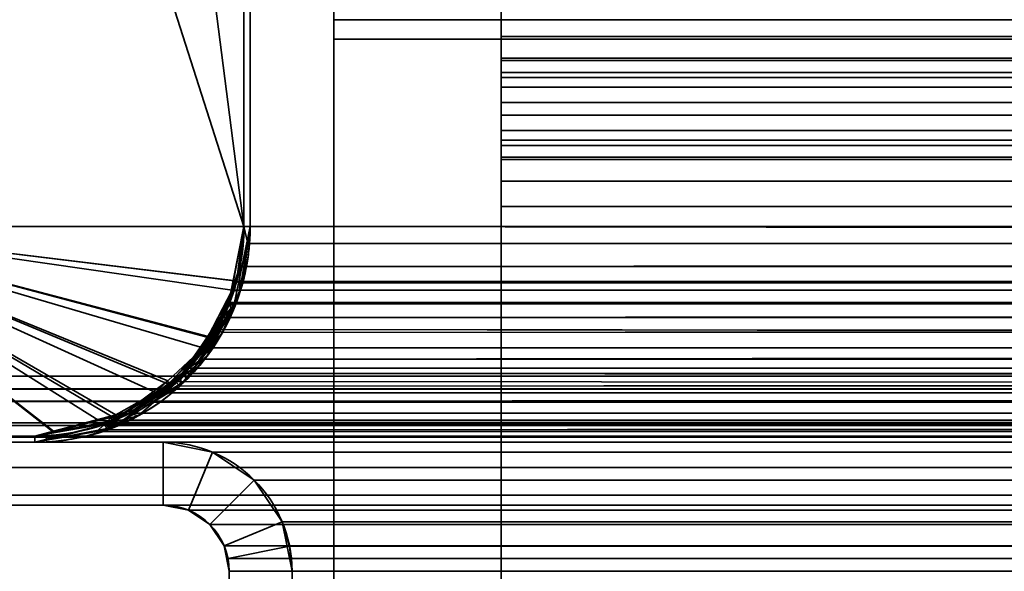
# Model space of a CAD drawing. Header units: millimetres. Extents: x -603 to 3703, y -121 to 193.
# Tile 383 of 656: x 1033 to 1057, y 47 to 60. Entities that reach past the tile are written whole.
import ezdxf

# ---------------------------------------------------------------- set-up
doc = ezdxf.new("R2010")
doc.units = ezdxf.units.MM
doc.layers.add('152', color=7, linetype='Continuous', true_color=0xffffff)

# ---------------------------------------------------------------- blocks, each defined once
blk = doc.blocks.new('UG_SURFACE_066')
at = {"layer": '152', "color": 252, "linetype": 'Continuous', "lineweight": 35}
for points in [[(1041, 59.629, 6.25), (1959, 59.629, 6.25), (1959, 60.383, 6.137), (1041, 60.383, 6.137)], [(1041, 60.091, 5.181), (1041, 59.629, 5.25), (1041, 59.629, 6.25), (1041, 60.383, 6.137)], [(1041, 60.091, 5.181), (1959, 60.091, 5.181), (1959, 59.629, 5.25), (1041, 59.629, 5.25)], [(1959, 59.629, 6.25), (1041, 59.629, 6.25), (1041, 7.5, 6.25), (1959, 7.5, 6.25)], [(1959, 59.629, 5.25), (1959, 7.5, 5.25), (1041, 7.5, 5.25), (1041, 59.629, 5.25)], [(1041, 59.629, 5.25), (1041, 7.5, 5.25), (1041, 7.5, 6.25), (1041, 59.629, 6.25)]]:
    blk.add_3dface(points, dxfattribs=at)
blk = doc.blocks.new('UG_SURFACE_067')
at = {"layer": '152', "color": 252, "linetype": 'Continuous', "lineweight": 35}
for points in [[(1045, 59.687, -8.13), (1955, 59.687, -8.13), (1955, 60.292, -8.25), (1045, 60.292, -8.25)], [(1045, 60.292, -9.75), (1955, 60.292, -9.75), (1955, 59.113, -9.516), (1045, 59.113, -9.516)], [(1045, 60.292, -9.75), (1045, 59.113, -9.516), (1045, 59.687, -8.13), (1045, 60.292, -8.25)], [(1045, 59.174, -7.787), (1955, 59.174, -7.787), (1955, 59.687, -8.13), (1045, 59.687, -8.13)], [(1045, 59.174, -7.787), (1045, 59.687, -8.13), (1045, 59.113, -9.516), (1045, 58.114, -8.848)], [(1045, 58.832, -7.275), (1955, 58.832, -7.275), (1955, 59.174, -7.787), (1045, 59.174, -7.787)], [(1045, 58.114, -8.848), (1045, 57.446, -7.849), (1045, 58.832, -7.275), (1045, 59.174, -7.787)], [(1045, 59.113, -9.516), (1955, 59.113, -9.516), (1955, 58.114, -8.848), (1045, 58.114, -8.848)], [(1045, 58.712, -6.67), (1955, 58.712, -6.67), (1955, 58.832, -7.275), (1045, 58.832, -7.275)], [(1045, 58.712, -6.67), (1045, 58.832, -7.275), (1045, 57.446, -7.849), (1045, 57.212, -6.67)], [(1045, 58.477, 3.349), (1955, 58.477, 3.349), (1955, 58.712, 2.17), (1045, 58.712, 2.17)], [(1045, 58.712, 2.17), (1955, 58.712, 2.17), (1955, 58.712, -6.67), (1045, 58.712, -6.67)], [(1045, 57.212, -6.67), (1045, 57.212, 2.17), (1045, 58.712, 2.17), (1045, 58.712, -6.67)], [(1045, 57.212, 2.17), (1045, 57.091, 2.775), (1045, 58.477, 3.349), (1045, 58.712, 2.17)], [(1045, 57.81, 4.348), (1955, 57.81, 4.348), (1955, 58.477, 3.349), (1045, 58.477, 3.349)], [(1045, 57.81, 4.348), (1045, 58.477, 3.349), (1045, 57.091, 2.775), (1045, 56.749, 3.287)], [(1045, 58.114, -8.848), (1955, 58.114, -8.848), (1955, 57.446, -7.849), (1045, 57.446, -7.849)], [(1045, 56.81, 5.016), (1955, 56.81, 5.016), (1955, 57.81, 4.348), (1045, 57.81, 4.348)], [(1045, 56.81, 5.016), (1045, 57.81, 4.348), (1045, 56.749, 3.287), (1045, 56.236, 3.63)], [(1045, 57.446, -7.849), (1955, 57.446, -7.849), (1955, 57.212, -6.67), (1045, 57.212, -6.67)], [(1045, 57.212, 2.17), (1955, 57.212, 2.17), (1955, 57.091, 2.775), (1045, 57.091, 2.775)], [(1045, 57.212, -6.67), (1955, 57.212, -6.67), (1955, 57.212, 2.17), (1045, 57.212, 2.17)], [(1045, 57.091, 2.775), (1955, 57.091, 2.775), (1955, 56.749, 3.287), (1045, 56.749, 3.287)], [(1045, 55.632, 5.25), (1955, 55.632, 5.25), (1955, 56.81, 5.016), (1045, 56.81, 5.016)], [(1045, 55.632, 5.25), (1045, 56.81, 5.016), (1045, 56.236, 3.63), (1045, 55.632, 3.75)], [(1045, 56.749, 3.287), (1955, 56.749, 3.287), (1955, 56.236, 3.63), (1045, 56.236, 3.63)], [(1045, 56.236, 3.63), (1955, 56.236, 3.63), (1955, 55.632, 3.75), (1045, 55.632, 3.75)], [(1045, 45.454, 5.25), (1955, 45.454, 5.25), (1955, 55.632, 5.25), (1045, 55.632, 5.25)], [(1045, 55.632, 3.75), (1955, 55.632, 3.75), (1955, 45.454, 3.75), (1045, 45.454, 3.75)], [(1045, 45.454, 5.25), (1045, 55.632, 5.25), (1045, 55.632, 3.75), (1045, 45.454, 3.75)]]:
    blk.add_3dface(points, dxfattribs=at)
blk = doc.blocks.new('UG_SURFACE_073')
at = {"layer": '152', "color": 41, "linetype": 'Continuous', "lineweight": 35}
for points in [[(1027, 147.3, -5.75), (1027, 173.15, -5.75), (1038.85, 173.15, -5.75), (1038.85, 55.15, -5.75)], [(1028, 89, 2019.25), (1028, 55.15, 2019.25), (1038.85, 55.15, 2008.4), (1038.85, 173.15, 2008.4)], [(1038.85, 173.15, 2008.4), (1038.85, 55.15, 2008.4), (1038.85, 55.15, -5.75), (1038.85, 173.15, -5.75)], [(1028, 89, -5.75), (1027, 147.3, -5.75), (1038.85, 55.15, -5.75)], [(1038.85, 55.15, -5.75), (1028, 55.15, -5.75), (1028, 89, -5.75)], [(1028, 55.15, 2019.25), (1028, 55.15, -5.75), (1038.85, 55.15, -5.75), (1038.85, 55.15, 2008.4)]]:
    blk.add_3dface(points, dxfattribs=at)
blk = doc.blocks.new('UG_SURFACE_076')
at = {"layer": '152', "color": 7, "linetype": 'Continuous', "lineweight": 35}
for points in [[(1039, 173.15, -5.75), (1039, 55.15, -5.75), (1038.85, 55.15, -5.75), (1038.85, 173.15, -5.75)], [(1038.85, 55.15, 2008.4), (1038.85, 173.15, 2008.4), (1038.85, 173.15, -5.75), (1038.85, 55.15, -5.75)], [(1039, 55.15, 2008.25), (1039, 173.15, 2008.25), (1038.85, 173.15, 2008.4), (1038.85, 55.15, 2008.4)], [(1039, 55.15, -5.75), (1039, 173.15, -5.75), (1039, 173.15, 2008.25), (1039, 55.15, 2008.25)], [(1039, 55.15, -5.75), (1038.68, 53.607, -5.75), (1038.563, 53.646, -5.75), (1038.85, 55.15, -5.75)], [(1038.759, 54.198, 2008.492), (1038.85, 55.15, -5.75), (1038.563, 53.646, -5.75)], [(1038.608, 53.261, -5.75), (1038.68, 53.607, -5.75), (1039, 55.15, 2008.25)], [(1039, 55.15, 2008.25), (1038.745, 53.55, 2008.505), (1038.608, 53.261, -5.75)], [(1038.68, 53.607, -5.75), (1039, 55.15, -5.75), (1039, 55.15, 2008.25)], [(1038.85, 55.15, 2008.4), (1038.759, 54.198, 2008.492), (1038.745, 53.55, 2008.505), (1039, 55.15, 2008.25)], [(1038.759, 54.198, 2008.492), (1038.85, 55.15, 2008.4), (1038.85, 55.15, -5.75)], [(1038.608, 53.286, 2008.642), (1038.745, 53.55, 2008.505), (1038.759, 54.198, 2008.492), (1038.471, 53.329, 2008.779)], [(1038.563, 53.646, -5.75), (1038.471, 53.329, 2008.779), (1038.759, 54.198, 2008.492)], [(1038.563, 53.646, -5.75), (1038.499, 53.31, -5.75), (1038.471, 53.329, 2008.779)], [(1038.499, 53.31, -5.75), (1038.563, 53.646, -5.75), (1038.68, 53.607, -5.75), (1038.608, 53.261, -5.75)], [(1038.745, 53.55, 2008.505), (1038.608, 53.286, 2008.642), (1038.608, 53.261, -5.75)], [(1037.492, 51.508, -5.75), (1037.976, 52.228, -5.75), (1038.608, 53.286, 2008.642)], [(1038.608, 53.286, 2008.642), (1037.974, 52.065, 2009.276), (1037.492, 51.508, -5.75)], [(1037.534, 51.769, 2009.716), (1038.499, 53.31, -5.75), (1037.847, 52.317, -5.75)], [(1037.534, 51.769, 2009.716), (1038.357, 52.984, 2008.893), (1038.499, 53.31, -5.75)], [(1038.58, 53.125, -5.75), (1037.976, 52.228, -5.75), (1037.847, 52.317, -5.75), (1038.499, 53.31, -5.75)], [(1037.974, 52.065, 2009.276), (1038.608, 53.286, 2008.642), (1038.357, 52.984, 2008.893)], [(1037.976, 52.228, -5.75), (1038.58, 53.125, -5.75), (1038.608, 53.286, 2008.642)], [(1038.471, 53.329, 2008.779), (1038.357, 52.984, 2008.893), (1038.608, 53.286, 2008.642)], [(1038.357, 52.984, 2008.893), (1038.471, 53.329, 2008.779), (1038.499, 53.31, -5.75)], [(1038.499, 53.31, -5.75), (1038.608, 53.261, -5.75), (1038.58, 53.125, -5.75)], [(1038.58, 53.125, -5.75), (1038.608, 53.261, -5.75), (1038.608, 53.286, 2008.642)], [(1038.357, 52.984, 2008.893), (1037.534, 51.769, 2009.716), (1037.448, 51.609, 2009.802), (1037.974, 52.065, 2009.276)], [(1037.847, 52.317, -5.75), (1037.373, 51.647, 2009.877), (1037.534, 51.769, 2009.716)], [(1037.847, 52.317, -5.75), (1037.386, 51.614, -5.75), (1037.373, 51.647, 2009.877)], [(1037.386, 51.614, -5.75), (1037.847, 52.317, -5.75), (1037.976, 52.228, -5.75), (1037.492, 51.508, -5.75)], [(1037.974, 52.065, 2009.276), (1037.448, 51.609, 2009.802), (1037.492, 51.508, -5.75)], [(1035.742, 50.368, -5.75), (1036.932, 51.143, -5.75), (1037.448, 51.609, 2009.802)], [(1037.448, 51.609, 2009.802), (1036.32, 50.631, 2010.93), (1035.742, 50.368, -5.75)], [(1037.373, 51.647, 2009.877), (1036.116, 50.693, 2011.134), (1036.32, 50.631, 2010.93), (1037.448, 51.609, 2009.802)], [(1036.116, 50.693, 2011.134), (1037.373, 51.647, 2009.877), (1037.386, 51.614, -5.75)], [(1036.116, 50.693, 2011.134), (1037.386, 51.614, -5.75), (1036.844, 51.256, -5.75)], [(1037.492, 51.508, -5.75), (1036.932, 51.143, -5.75), (1036.844, 51.256, -5.75), (1037.386, 51.614, -5.75)], [(1036.932, 51.143, -5.75), (1037.492, 51.508, -5.75), (1037.448, 51.609, 2009.802)], [(1037.448, 51.609, 2009.802), (1037.534, 51.769, 2009.716), (1037.373, 51.647, 2009.877)], [(1036.844, 51.256, -5.75), (1035.68, 50.589, 2011.57), (1036.116, 50.693, 2011.134)], [(1036.844, 51.256, -5.75), (1035.728, 50.516, -5.75), (1035.68, 50.589, 2011.57)], [(1035.728, 50.516, -5.75), (1036.844, 51.256, -5.75), (1036.932, 51.143, -5.75), (1035.742, 50.368, -5.75)], [(1035.73, 50.48, 2011.519), (1036.32, 50.631, 2010.93), (1036.116, 50.693, 2011.134), (1035.68, 50.589, 2011.57)], [(1036.32, 50.631, 2010.93), (1035.73, 50.48, 2011.519), (1035.742, 50.368, -5.75)], [(1035.68, 50.589, 2011.57), (1033.85, 50.15, 2013.4), (1033.85, 50, 2013.4), (1035.73, 50.48, 2011.519)], [(1035.561, 50.484, -5.75), (1033.85, 50.15, 2013.4), (1035.68, 50.589, 2011.57)], [(1035.561, 50.484, -5.75), (1034.122, 50.203, -5.75), (1033.85, 50.15, 2013.4)], [(1033.85, 50, -5.75), (1034.131, 50.054, -5.75), (1035.73, 50.48, 2011.519)], [(1035.73, 50.48, 2011.519), (1033.85, 50, 2013.4), (1033.85, 50, -5.75)], [(1035.614, 50.338, -5.75), (1034.131, 50.054, -5.75), (1034.122, 50.203, -5.75), (1035.561, 50.484, -5.75)], [(1035.73, 50.48, 2011.519), (1034.131, 50.054, -5.75), (1035.614, 50.338, -5.75)], [(1035.68, 50.589, 2011.57), (1035.689, 50.508, -5.75), (1035.561, 50.484, -5.75)], [(1035.731, 50.361, -5.75), (1035.614, 50.338, -5.75), (1035.561, 50.484, -5.75), (1035.689, 50.508, -5.75)], [(1035.73, 50.48, 2011.519), (1035.614, 50.338, -5.75), (1035.731, 50.361, -5.75)], [(1035.728, 50.516, -5.75), (1035.689, 50.508, -5.75), (1035.68, 50.589, 2011.57)], [(1035.689, 50.508, -5.75), (1035.728, 50.516, -5.75), (1035.742, 50.368, -5.75), (1035.731, 50.361, -5.75)], [(1035.731, 50.361, -5.75), (1035.742, 50.368, -5.75), (1035.73, 50.48, 2011.519)], [(1033.85, 50.15, 2013.4), (1028, 50.15, 2019.25), (1028, 50, 2019.25), (1033.85, 50, 2013.4)], [(1028, 50.15, -5.75), (1033.85, 50.15, -5.75), (1033.85, 50, -5.75), (1028, 50, -5.75)], [(1033.85, 50.15, 2013.4), (1033.85, 50.15, -5.75), (1028, 50.15, -5.75), (1028, 50.15, 2019.25)], [(1034.131, 50.054, -5.75), (1033.85, 50, -5.75), (1033.85, 50.15, -5.75), (1034.122, 50.203, -5.75)], [(1034.122, 50.203, -5.75), (1033.85, 50.15, -5.75), (1033.85, 50.15, 2013.4)], [(1033.85, 50, 2013.4), (1028, 50, 2019.25), (1028, 50, -5.75), (1033.85, 50, -5.75)]]:
    blk.add_3dface(points, dxfattribs=at)
blk = doc.blocks.new('UG_SURFACE_077')
at = {"layer": '152', "color": 14, "linetype": 'Continuous', "lineweight": 35}
for points in [[(1028, 55.15, -5.75), (1038.594, 53.861, -5.75), (1038.469, 53.237, -5.75), (1037.997, 52.529, -5.75)], [(1037.997, 52.529, -5.75), (1037.386, 51.614, -5.75), (1037.051, 51.391, -5.75), (1028, 55.15, -5.75)], [(1028, 55.15, -5.75), (1035.796, 50.552, -5.75), (1035.763, 50.531, -5.75), (1034.3, 50.24, -5.75)], [(1028, 55.15, -5.75), (1038.85, 55.15, -5.75), (1038.594, 53.861, -5.75)], [(1037.051, 51.391, -5.75), (1035.796, 50.552, -5.75), (1028, 55.15, -5.75)], [(1034.3, 50.24, -5.75), (1033.85, 50.15, -5.75), (1028, 50.15, -5.75), (1028, 55.15, -5.75)], [(1028, 50.15, 2019.25), (1028, 55.15, 2019.25), (1028, 55.15, -5.75), (1028, 50.15, -5.75)], [(1038.85, 55.15, 2008.4), (1038.85, 55.15, -5.75), (1028, 55.15, -5.75), (1028, 55.15, 2019.25)], [(1028, 55.15, 2019.25), (1034.301, 50.269, 2012.949), (1035.785, 50.659, 2011.465)], [(1035.785, 50.659, 2011.465), (1036.311, 50.797, 2010.939), (1037.029, 51.464, 2010.221), (1028, 55.15, 2019.25)], [(1028, 55.15, 2019.25), (1028, 50.15, 2019.25), (1033.85, 50.15, 2013.4), (1034.301, 50.269, 2012.949)], [(1037.029, 51.464, 2010.221), (1038.007, 52.372, 2009.243), (1038.061, 52.49, 2009.189), (1028, 55.15, 2019.25)], [(1038.061, 52.49, 2009.189), (1038.677, 53.845, 2008.574), (1028, 55.15, 2019.25)], [(1038.677, 53.845, 2008.574), (1038.677, 53.846, 2008.573), (1038.85, 55.15, 2008.4), (1028, 55.15, 2019.25)], [(1038.594, 53.861, -5.75), (1038.85, 55.15, -5.75), (1038.85, 55.15, 2008.4)], [(1038.85, 55.15, 2008.4), (1038.677, 53.846, 2008.573), (1038.594, 53.861, -5.75)], [(1037.997, 52.529, -5.75), (1038.469, 53.237, -5.75), (1038.677, 53.845, 2008.574)], [(1038.677, 53.845, 2008.574), (1038.061, 52.49, 2009.189), (1037.997, 52.529, -5.75)], [(1038.469, 53.237, -5.75), (1038.594, 53.861, -5.75), (1038.677, 53.845, 2008.574)], [(1038.677, 53.846, 2008.573), (1038.677, 53.845, 2008.574), (1038.594, 53.861, -5.75)], [(1037.386, 51.614, -5.75), (1037.997, 52.529, -5.75), (1038.061, 52.49, 2009.189)], [(1038.007, 52.372, 2009.243), (1037.029, 51.464, 2010.221), (1037.051, 51.391, -5.75)], [(1037.051, 51.391, -5.75), (1037.386, 51.614, -5.75), (1038.061, 52.49, 2009.189)], [(1038.061, 52.49, 2009.189), (1038.007, 52.372, 2009.243), (1037.051, 51.391, -5.75)], [(1035.796, 50.552, -5.75), (1037.051, 51.391, -5.75), (1037.029, 51.464, 2010.221)], [(1037.029, 51.464, 2010.221), (1036.311, 50.797, 2010.939), (1035.796, 50.552, -5.75)], [(1034.3, 50.24, -5.75), (1035.763, 50.531, -5.75), (1035.785, 50.659, 2011.465)], [(1035.785, 50.659, 2011.465), (1034.301, 50.269, 2012.949), (1034.3, 50.24, -5.75)], [(1035.763, 50.531, -5.75), (1035.796, 50.552, -5.75), (1035.785, 50.659, 2011.465)], [(1036.311, 50.797, 2010.939), (1035.785, 50.659, 2011.465), (1035.796, 50.552, -5.75)], [(1028, 50.15, 2019.25), (1028, 50.15, -5.75), (1033.85, 50.15, -5.75), (1033.85, 50.15, 2013.4)], [(1033.85, 50.15, -5.75), (1034.3, 50.24, -5.75), (1034.301, 50.269, 2012.949)], [(1034.301, 50.269, 2012.949), (1033.85, 50.15, 2013.4), (1033.85, 50.15, -5.75)]]:
    blk.add_3dface(points, dxfattribs=at)
blk = doc.blocks.new('UG_SURFACE_078')
at = {"layer": '152', "color": 14, "linetype": 'Continuous', "lineweight": 35}
for points in [[(1028, 55.15, 2019.25), (1036.762, 51.184, 2010.488), (1036.116, 50.693, 2011.134), (1035.38, 50.517, 2011.87)], [(1028, 55.15, 2019.25), (1037.864, 52.257, 2009.386), (1037.534, 51.769, 2009.716), (1036.762, 51.184, 2010.488)], [(1028, 55.15, 2019.25), (1038.571, 53.63, 2008.68), (1038.357, 52.984, 2008.893), (1037.864, 52.257, 2009.386)], [(1028, 55.15, 2019.25), (1038.85, 55.15, 2008.4), (1038.759, 54.198, 2008.492), (1038.571, 53.63, 2008.68)], [(1035.38, 50.517, 2011.87), (1033.85, 50.15, 2013.4), (1028, 50.15, 2019.25), (1028, 55.15, 2019.25)], [(1972, 50.15, 2019.25), (1972, 55.15, 2019.25), (1028, 55.15, 2019.25), (1028, 50.15, 2019.25)], [(1972, 55.15, 2019.25), (1961.15, 55.15, 2008.4), (1038.85, 55.15, 2008.4), (1028, 55.15, 2019.25)], [(1038.759, 54.198, 2008.492), (1961.15, 55.15, 2008.4), (1961.324, 53.842, 2008.574)], [(1038.759, 54.198, 2008.492), (1038.85, 55.15, 2008.4), (1961.15, 55.15, 2008.4)], [(1961.324, 53.842, 2008.574), (1038.571, 53.63, 2008.68), (1038.759, 54.198, 2008.492)], [(1961.324, 53.842, 2008.574), (1961.414, 53.622, 2008.664), (1038.571, 53.63, 2008.68)], [(1038.357, 52.984, 2008.893), (1038.571, 53.63, 2008.68), (1961.414, 53.622, 2008.664)], [(1038.357, 52.984, 2008.893), (1961.414, 53.622, 2008.664), (1961.794, 52.695, 2009.044)], [(1961.794, 52.695, 2009.044), (1037.864, 52.257, 2009.386), (1038.357, 52.984, 2008.893)], [(1961.794, 52.695, 2009.044), (1962.136, 52.266, 2009.386), (1037.864, 52.257, 2009.386)], [(1037.534, 51.769, 2009.716), (1962.136, 52.266, 2009.386), (1962.782, 51.454, 2010.032)], [(1037.534, 51.769, 2009.716), (1037.864, 52.257, 2009.386), (1962.136, 52.266, 2009.386)], [(1962.782, 51.454, 2010.032), (1036.762, 51.184, 2010.488), (1037.534, 51.769, 2009.716)], [(1962.782, 51.454, 2010.032), (1963.232, 51.184, 2010.482), (1036.762, 51.184, 2010.488)], [(1036.116, 50.693, 2011.134), (1963.232, 51.184, 2010.482), (1964.471, 50.44, 2011.721)], [(1036.116, 50.693, 2011.134), (1036.762, 51.184, 2010.488), (1963.232, 51.184, 2010.482)], [(1964.471, 50.44, 2011.721), (1035.38, 50.517, 2011.87), (1036.116, 50.693, 2011.134)], [(1033.85, 50.15, 2013.4), (1035.38, 50.517, 2011.87), (1964.607, 50.417, 2011.857)], [(1964.607, 50.417, 2011.857), (1966.15, 50.15, 2013.4), (1033.85, 50.15, 2013.4)], [(1964.471, 50.44, 2011.721), (1964.607, 50.417, 2011.857), (1035.38, 50.517, 2011.87)], [(1966.15, 50.15, 2013.4), (1972, 50.15, 2019.25), (1028, 50.15, 2019.25), (1033.85, 50.15, 2013.4)]]:
    blk.add_3dface(points, dxfattribs=at)
blk = doc.blocks.new('UG_SURFACE_079')
at = {"layer": '152', "color": 7, "linetype": 'Continuous', "lineweight": 35}
for points in [[(1039, 173.15, 2008.25), (1039, 55.15, 2008.25), (1038.85, 55.15, 2008.4), (1038.85, 173.15, 2008.4)], [(1961.15, 55.15, 2008.4), (1961.15, 173.15, 2008.4), (1038.85, 173.15, 2008.4), (1038.85, 55.15, 2008.4)], [(1039, 55.15, 2008.25), (1039, 173.15, 2008.25), (1961, 173.15, 2008.25), (1961, 55.15, 2008.25)], [(1038.947, 54.75, 2008.303), (1038.821, 53.802, 2008.43), (1038.676, 53.842, 2008.574), (1038.85, 55.15, 2008.4)], [(1961.241, 54.198, 2008.492), (1038.85, 55.15, 2008.4), (1038.676, 53.842, 2008.574)], [(1038.85, 55.15, 2008.4), (1039, 55.15, 2008.25), (1038.947, 54.75, 2008.303)], [(1961.241, 54.198, 2008.492), (1961.15, 55.15, 2008.4), (1038.85, 55.15, 2008.4)], [(1961.039, 54.744, 2008.289), (1038.947, 54.75, 2008.303), (1039, 55.15, 2008.25)], [(1039, 55.15, 2008.25), (1961, 55.15, 2008.25), (1961.039, 54.744, 2008.289)], [(1038.821, 53.802, 2008.43), (1038.947, 54.75, 2008.303), (1961.039, 54.744, 2008.289)], [(1038.821, 53.802, 2008.43), (1961.039, 54.744, 2008.289), (1961.094, 54.17, 2008.344)], [(1961.094, 54.17, 2008.344), (1038.619, 53.309, 2008.631), (1038.821, 53.802, 2008.43)], [(1961.094, 54.17, 2008.344), (1961.381, 53.304, 2008.631), (1038.619, 53.309, 2008.631)], [(1038.676, 53.842, 2008.574), (1961.529, 53.33, 2008.779), (1961.241, 54.198, 2008.492)], [(1038.469, 53.337, 2008.781), (1038.676, 53.842, 2008.574), (1038.821, 53.802, 2008.43), (1038.619, 53.309, 2008.631)], [(1038.676, 53.842, 2008.574), (1038.469, 53.337, 2008.781), (1961.529, 53.33, 2008.779)], [(1038.619, 53.309, 2008.631), (1038.337, 52.621, 2008.914), (1038.206, 52.695, 2009.044), (1038.469, 53.337, 2008.781)], [(1962.466, 51.769, 2009.716), (1038.469, 53.337, 2008.781), (1038.206, 52.695, 2009.044)], [(1038.337, 52.621, 2008.914), (1038.619, 53.309, 2008.631), (1961.381, 53.304, 2008.631)], [(1038.337, 52.621, 2008.914), (1961.381, 53.304, 2008.631), (1961.508, 52.92, 2008.758)], [(1962.466, 51.769, 2009.716), (1961.643, 52.984, 2008.893), (1038.469, 53.337, 2008.781)], [(1961.643, 52.984, 2008.893), (1961.529, 53.33, 2008.779), (1038.469, 53.337, 2008.781)], [(1961.508, 52.92, 2008.758), (1037.832, 51.988, 2009.418), (1038.337, 52.621, 2008.914)], [(1961.508, 52.92, 2008.758), (1962.157, 51.961, 2009.407), (1037.832, 51.988, 2009.418)], [(1037.369, 51.644, 2009.881), (1038.206, 52.695, 2009.044), (1038.337, 52.621, 2008.914), (1037.832, 51.988, 2009.418)], [(1038.206, 52.695, 2009.044), (1037.369, 51.644, 2009.881), (1962.625, 51.648, 2009.876)], [(1038.206, 52.695, 2009.044), (1962.625, 51.648, 2009.876), (1962.466, 51.769, 2009.716)], [(1037.319, 51.343, 2009.931), (1037.832, 51.988, 2009.418), (1962.157, 51.961, 2009.407)], [(1037.832, 51.988, 2009.418), (1037.319, 51.343, 2009.931), (1037.369, 51.644, 2009.881)], [(1037.319, 51.343, 2009.931), (1962.157, 51.961, 2009.407), (1962.356, 51.668, 2009.606)], [(1962.356, 51.668, 2009.606), (1036.676, 50.957, 2010.574), (1037.319, 51.343, 2009.931)], [(1962.356, 51.668, 2009.606), (1963.323, 50.934, 2010.573), (1036.676, 50.957, 2010.574)], [(1037.319, 51.343, 2009.931), (1037.218, 51.454, 2010.032), (1037.369, 51.644, 2009.881)], [(1963.884, 50.693, 2011.134), (1037.369, 51.644, 2009.881), (1037.218, 51.454, 2010.032)], [(1963.884, 50.693, 2011.134), (1962.625, 51.648, 2009.876), (1037.369, 51.644, 2009.881)], [(1036.676, 50.957, 2010.574), (1035.579, 50.299, 2011.671), (1035.682, 50.532, 2011.568), (1037.218, 51.454, 2010.032)], [(1037.218, 51.454, 2010.032), (1035.682, 50.532, 2011.568), (1964.32, 50.589, 2011.57)], [(1037.218, 51.454, 2010.032), (1037.319, 51.343, 2009.931), (1036.676, 50.957, 2010.574)], [(1037.218, 51.454, 2010.032), (1964.32, 50.589, 2011.57), (1963.884, 50.693, 2011.134)], [(1035.579, 50.299, 2011.671), (1036.676, 50.957, 2010.574), (1963.323, 50.934, 2010.573)], [(1035.579, 50.299, 2011.671), (1963.323, 50.934, 2010.573), (1963.816, 50.559, 2011.066)], [(1035.334, 50.257, 2011.916), (1033.85, 50, 2013.4), (1033.85, 50.15, 2013.4), (1035.529, 50.44, 2011.721)], [(1035.529, 50.44, 2011.721), (1033.85, 50.15, 2013.4), (1966.15, 50.15, 2013.4)], [(1963.816, 50.559, 2011.066), (1035.334, 50.257, 2011.916), (1035.579, 50.299, 2011.671)], [(1963.816, 50.559, 2011.066), (1964.679, 50.352, 2011.929), (1035.334, 50.257, 2011.916)], [(1035.529, 50.44, 2011.721), (1035.579, 50.299, 2011.671), (1035.334, 50.257, 2011.916)], [(1035.529, 50.44, 2011.721), (1966.15, 50.15, 2013.4), (1964.32, 50.589, 2011.57)], [(1964.32, 50.589, 2011.57), (1035.682, 50.532, 2011.568), (1035.529, 50.44, 2011.721)], [(1035.579, 50.299, 2011.671), (1035.529, 50.44, 2011.721), (1035.682, 50.532, 2011.568)], [(1028, 50.15, 2019.25), (1028, 50, 2019.25), (1972, 50, 2019.25), (1972, 50.15, 2019.25)], [(1033.85, 50, 2013.4), (1028, 50, 2019.25), (1028, 50.15, 2019.25), (1033.85, 50.15, 2013.4)], [(1972, 50.15, 2019.25), (1966.15, 50.15, 2013.4), (1033.85, 50.15, 2013.4), (1028, 50.15, 2019.25)], [(1966.15, 50, 2013.4), (1033.85, 50, 2013.4), (1035.334, 50.257, 2011.916)], [(1035.334, 50.257, 2011.916), (1964.679, 50.352, 2011.929), (1966.15, 50, 2013.4)], [(1972, 50, 2019.25), (1028, 50, 2019.25), (1033.85, 50, 2013.4), (1966.15, 50, 2013.4)]]:
    blk.add_3dface(points, dxfattribs=at)
blk = doc.blocks.new('UG_SURFACE_080')
at = {"layer": '152', "color": 41, "linetype": 'Continuous', "lineweight": 35}
for points in [[(1027, 147.3, 2020.25), (1027, 173.15, 2020.25), (1038.85, 173.15, 2008.4), (1038.85, 55.15, 2008.4)], [(1961.15, 173.15, 2008.4), (1961.15, 55.15, 2008.4), (1038.85, 55.15, 2008.4), (1038.85, 173.15, 2008.4)], [(1028, 89, 2019.25), (1027, 147.3, 2020.25), (1038.85, 55.15, 2008.4)], [(1972, 55.15, 2019.25), (1972, 89, 2019.25), (1028, 89, 2019.25), (1028, 55.15, 2019.25)], [(1038.85, 55.15, 2008.4), (1028, 55.15, 2019.25), (1028, 89, 2019.25)], [(1961.15, 55.15, 2008.4), (1972, 55.15, 2019.25), (1028, 55.15, 2019.25), (1038.85, 55.15, 2008.4)]]:
    blk.add_3dface(points, dxfattribs=at)
blk = doc.blocks.new('UG_SURFACE_092')
at = {"layer": '152', "color": 252, "linetype": 'Continuous', "lineweight": 35}
for points in [[(1036.92, 50, 2010.33), (1036.92, 50, -8.75), (1026.58, 50, -8.75), (1026.58, 50, 2020.67)], [(1036.92, 50, 2010.33), (1026.58, 50, 2020.67), (1026.58, 48.5, 2020.67), (1036.92, 48.5, 2010.33)], [(1026.58, 50, -8.75), (1036.92, 50, -8.75), (1036.92, 48.5, -8.75), (1026.58, 48.5, -8.75)], [(1038.099, 49.766, 2009.151), (1038.099, 49.766, -8.75), (1036.92, 50, -8.75), (1036.92, 50, 2010.33)], [(1036.92, 48.5, 2010.33), (1037.525, 48.38, 2009.725), (1038.099, 49.766, 2009.151), (1036.92, 50, 2010.33)], [(1036.92, 50, -8.75), (1038.099, 49.766, -8.75), (1037.525, 48.38, -8.75), (1036.92, 48.5, -8.75)], [(1037.525, 48.38, 2009.725), (1038.037, 48.037, 2009.213), (1039.098, 49.098, 2008.152), (1038.099, 49.766, 2009.151)], [(1038.037, 48.037, -8.75), (1037.525, 48.38, -8.75), (1038.099, 49.766, -8.75), (1039.098, 49.098, -8.75)], [(1039.098, 49.098, 2008.152), (1039.098, 49.098, -8.75), (1038.099, 49.766, -8.75), (1038.099, 49.766, 2009.151)], [(1039.766, 48.099, 2007.484), (1039.098, 49.098, 2008.152), (1038.037, 48.037, 2009.213), (1038.38, 47.525, 2008.87)], [(1039.098, 49.098, -8.75), (1039.766, 48.099, -8.75), (1038.38, 47.525, -8.75), (1038.037, 48.037, -8.75)], [(1039.766, 48.099, 2007.484), (1039.766, 48.099, -8.75), (1039.098, 49.098, -8.75), (1039.098, 49.098, 2008.152)], [(1036.92, 48.5, 2010.33), (1026.58, 48.5, 2020.67), (1026.58, 48.5, -8.75), (1036.92, 48.5, -8.75)], [(1036.92, 48.5, 2010.33), (1036.92, 48.5, -8.75), (1037.525, 48.38, -8.75), (1037.525, 48.38, 2009.725)], [(1037.525, 48.38, 2009.725), (1037.525, 48.38, -8.75), (1038.037, 48.037, -8.75), (1038.037, 48.037, 2009.213)], [(1038.037, 48.037, 2009.213), (1038.037, 48.037, -8.75), (1038.38, 47.525, -8.75), (1038.38, 47.525, 2008.87)], [(1039.941, 47.521, 2007.309), (1039.766, 48.099, 2007.484), (1038.38, 47.525, 2008.87), (1038.47, 47.228, 2008.78)], [(1038.5, 46.92, -8.75), (1038.38, 47.525, -8.75), (1039.766, 48.099, -8.75), (1040, 46.92, -8.75)], [(1039.766, 48.099, -8.75), (1039.766, 48.099, 2007.484), (1039.941, 47.521, 2007.309)], [(1039.941, 47.521, 2007.309), (1040, 46.92, -8.75), (1039.766, 48.099, -8.75)], [(1038.38, 47.525, -8.75), (1038.5, 46.92, -8.75), (1038.5, 46.92, 2008.75)], [(1038.5, 46.92, 2008.75), (1038.47, 47.228, 2008.78), (1038.38, 47.525, -8.75)], [(1038.47, 47.228, 2008.78), (1038.38, 47.525, 2008.87), (1038.38, 47.525, -8.75)], [(1040, 46.92, 2007.25), (1039.941, 47.521, 2007.309), (1038.47, 47.228, 2008.78), (1038.5, 46.92, 2008.75)], [(1039.941, 47.521, 2007.309), (1040, 46.92, 2007.25), (1040, 46.92, -8.75)], [(1038.5, 7.25, 2008.75), (1038.5, 46.92, 2008.75), (1038.5, 46.92, -8.75), (1038.5, 7.25, -8.75)], [(1038.5, 46.92, 2008.75), (1038.5, 7.25, 2008.75), (1040, 7.25, 2007.25), (1040, 46.92, 2007.25)], [(1040, 46.92, -8.75), (1040, 7.25, -8.75), (1038.5, 7.25, -8.75), (1038.5, 46.92, -8.75)], [(1040, 7.25, 2007.25), (1040, 7.25, -8.75), (1040, 46.92, -8.75), (1040, 46.92, 2007.25)]]:
    blk.add_3dface(points, dxfattribs=at)
blk = doc.blocks.new('UG_SURFACE_093')
at = {"layer": '152', "color": 252, "linetype": 'Continuous', "lineweight": 35}
for points in [[(1036.92, 50, 2010.33), (1036.92, 50, -8.75), (1026.58, 50, -8.75), (1026.58, 50, 2020.67)], [(1036.92, 50, 2010.33), (1026.58, 50, 2020.67), (1026.58, 48.5, 2020.67), (1036.92, 48.5, 2010.33)], [(1026.58, 50, -8.75), (1036.92, 50, -8.75), (1036.92, 48.5, -8.75), (1026.58, 48.5, -8.75)], [(1038.099, 49.766, 2009.151), (1038.099, 49.766, -8.75), (1036.92, 50, -8.75), (1036.92, 50, 2010.33)], [(1036.92, 48.5, 2010.33), (1037.525, 48.38, 2009.725), (1038.099, 49.766, 2009.151), (1036.92, 50, 2010.33)], [(1036.92, 50, -8.75), (1038.099, 49.766, -8.75), (1037.525, 48.38, -8.75), (1036.92, 48.5, -8.75)], [(1037.525, 48.38, 2009.725), (1038.037, 48.037, 2009.213), (1039.098, 49.098, 2008.152), (1038.099, 49.766, 2009.151)], [(1038.037, 48.037, -8.75), (1037.525, 48.38, -8.75), (1038.099, 49.766, -8.75), (1039.098, 49.098, -8.75)], [(1039.098, 49.098, 2008.152), (1039.098, 49.098, -8.75), (1038.099, 49.766, -8.75), (1038.099, 49.766, 2009.151)], [(1039.766, 48.099, 2007.484), (1039.098, 49.098, 2008.152), (1038.037, 48.037, 2009.213), (1038.38, 47.525, 2008.87)], [(1039.098, 49.098, -8.75), (1039.766, 48.099, -8.75), (1038.38, 47.525, -8.75), (1038.037, 48.037, -8.75)], [(1039.766, 48.099, 2007.484), (1039.766, 48.099, -8.75), (1039.098, 49.098, -8.75), (1039.098, 49.098, 2008.152)], [(1036.92, 48.5, 2010.33), (1026.58, 48.5, 2020.67), (1026.58, 48.5, -8.75), (1036.92, 48.5, -8.75)], [(1036.92, 48.5, 2010.33), (1036.92, 48.5, -8.75), (1037.525, 48.38, -8.75), (1037.525, 48.38, 2009.725)], [(1037.525, 48.38, 2009.725), (1037.525, 48.38, -8.75), (1038.037, 48.037, -8.75), (1038.037, 48.037, 2009.213)], [(1038.037, 48.037, 2009.213), (1038.037, 48.037, -8.75), (1038.38, 47.525, -8.75), (1038.38, 47.525, 2008.87)], [(1039.941, 47.521, 2007.309), (1039.766, 48.099, 2007.484), (1038.38, 47.525, 2008.87), (1038.47, 47.228, 2008.78)], [(1038.5, 46.92, -8.75), (1038.38, 47.525, -8.75), (1039.766, 48.099, -8.75), (1040, 46.92, -8.75)], [(1039.766, 48.099, -8.75), (1039.766, 48.099, 2007.484), (1039.941, 47.521, 2007.309)], [(1039.941, 47.521, 2007.309), (1040, 46.92, -8.75), (1039.766, 48.099, -8.75)], [(1038.38, 47.525, -8.75), (1038.5, 46.92, -8.75), (1038.5, 46.92, 2008.75)], [(1038.5, 46.92, 2008.75), (1038.47, 47.228, 2008.78), (1038.38, 47.525, -8.75)], [(1038.47, 47.228, 2008.78), (1038.38, 47.525, 2008.87), (1038.38, 47.525, -8.75)], [(1040, 46.92, 2007.25), (1039.941, 47.521, 2007.309), (1038.47, 47.228, 2008.78), (1038.5, 46.92, 2008.75)], [(1039.941, 47.521, 2007.309), (1040, 46.92, 2007.25), (1040, 46.92, -8.75)], [(1038.5, 7.25, 2008.75), (1038.5, 46.92, 2008.75), (1038.5, 46.92, -8.75), (1038.5, 7.25, -8.75)], [(1038.5, 46.92, 2008.75), (1038.5, 7.25, 2008.75), (1040, 7.25, 2007.25), (1040, 46.92, 2007.25)], [(1040, 46.92, -8.75), (1040, 7.25, -8.75), (1038.5, 7.25, -8.75), (1038.5, 46.92, -8.75)], [(1040, 7.25, 2007.25), (1040, 7.25, -8.75), (1040, 46.92, -8.75), (1040, 46.92, 2007.25)]]:
    blk.add_3dface(points, dxfattribs=at)
blk = doc.blocks.new('UG_SURFACE_094')
at = {"layer": '152', "color": 252, "linetype": 'Continuous', "lineweight": 35}
for points in [[(1023.5, 51.58, 2023.75), (1976.5, 51.58, 2023.75), (1976.5, 76.92, 2023.75), (1023.5, 76.92, 2023.75)], [(1025, 51.58, 2022.25), (1025, 76.92, 2022.25), (1975, 76.92, 2022.25), (1975, 51.58, 2022.25)], [(1976.5, 51.58, 2023.75), (1023.5, 51.58, 2023.75), (1023.559, 50.979, 2023.691)], [(1976.441, 50.979, 2023.691), (1976.5, 51.58, 2023.75), (1023.559, 50.979, 2023.691)], [(1025.03, 51.272, 2022.22), (1025, 51.58, 2022.25), (1975, 51.58, 2022.25)], [(1025.03, 51.272, 2022.22), (1975, 51.58, 2022.25), (1974.97, 51.272, 2022.22)], [(1974.97, 51.272, 2022.22), (1974.88, 50.975, 2022.13), (1025.12, 50.975, 2022.13), (1025.03, 51.272, 2022.22)], [(1023.559, 50.979, 2023.691), (1023.734, 50.401, 2023.515), (1976.266, 50.401, 2023.515), (1976.441, 50.979, 2023.691)], [(1974.537, 50.463, 2021.787), (1025.463, 50.463, 2021.787), (1025.12, 50.975, 2022.13), (1974.88, 50.975, 2022.13)], [(1976.266, 50.401, 2023.515), (1023.734, 50.401, 2023.515), (1024.402, 49.402, 2022.848), (1975.598, 49.402, 2022.848)], [(1974.025, 50.12, 2021.275), (1025.975, 50.12, 2021.275), (1025.463, 50.463, 2021.787), (1974.537, 50.463, 2021.787)], [(1973.42, 50, 2020.67), (1026.58, 50, 2020.67), (1025.975, 50.12, 2021.275), (1974.025, 50.12, 2021.275)], [(1036.92, 50, 2010.33), (1026.58, 50, 2020.67), (1973.42, 50, 2020.67), (1963.08, 50, 2010.33)], [(1026.58, 50, 2020.67), (1036.92, 50, 2010.33), (1036.92, 48.5, 2010.33), (1026.58, 48.5, 2020.67)], [(1961.901, 49.766, 2009.151), (1038.099, 49.766, 2009.151), (1036.92, 50, 2010.33), (1963.08, 50, 2010.33)], [(1036.92, 50, 2010.33), (1038.099, 49.766, 2009.151), (1037.525, 48.38, 2009.725), (1036.92, 48.5, 2010.33)], [(1038.099, 49.766, 2009.151), (1039.098, 49.098, 2008.152), (1038.037, 48.037, 2009.213), (1037.525, 48.38, 2009.725)], [(1960.902, 49.098, 2008.152), (1039.098, 49.098, 2008.152), (1038.099, 49.766, 2009.151), (1961.901, 49.766, 2009.151)], [(1975.598, 49.402, 2022.848), (1024.402, 49.402, 2022.848), (1025.401, 48.734, 2021.849), (1974.599, 48.734, 2021.849)], [(1038.38, 47.525, 2008.87), (1038.037, 48.037, 2009.213), (1039.098, 49.098, 2008.152), (1039.766, 48.099, 2007.484)], [(1960.234, 48.099, 2007.484), (1039.766, 48.099, 2007.484), (1039.098, 49.098, 2008.152), (1960.902, 49.098, 2008.152)], [(1974.599, 48.734, 2021.849), (1025.401, 48.734, 2021.849), (1026.58, 48.5, 2020.67), (1973.42, 48.5, 2020.67)], [(1036.92, 48.5, 2010.33), (1963.08, 48.5, 2010.33), (1973.42, 48.5, 2020.67), (1026.58, 48.5, 2020.67)], [(1963.08, 48.5, 2010.33), (1036.92, 48.5, 2010.33), (1037.525, 48.38, 2009.725), (1962.475, 48.38, 2009.725)], [(1962.475, 48.38, 2009.725), (1037.525, 48.38, 2009.725), (1038.037, 48.037, 2009.213), (1961.963, 48.037, 2009.213)], [(1961.963, 48.037, 2009.213), (1038.037, 48.037, 2009.213), (1038.38, 47.525, 2008.87), (1961.62, 47.525, 2008.87)], [(1038.47, 47.228, 2008.78), (1038.38, 47.525, 2008.87), (1039.766, 48.099, 2007.484), (1039.941, 47.521, 2007.309)], [(1039.941, 47.521, 2007.309), (1039.766, 48.099, 2007.484), (1960.234, 48.099, 2007.484)], [(1039.941, 47.521, 2007.309), (1960.234, 48.099, 2007.484), (1960.059, 47.521, 2007.309)], [(1961.53, 47.228, 2008.78), (1038.38, 47.525, 2008.87), (1038.47, 47.228, 2008.78)], [(1961.53, 47.228, 2008.78), (1961.62, 47.525, 2008.87), (1038.38, 47.525, 2008.87)], [(1038.5, 46.92, 2008.75), (1038.47, 47.228, 2008.78), (1039.941, 47.521, 2007.309), (1040, 46.92, 2007.25)], [(1960.059, 47.521, 2007.309), (1040, 46.92, 2007.25), (1039.941, 47.521, 2007.309)], [(1960.059, 47.521, 2007.309), (1960, 46.92, 2007.25), (1040, 46.92, 2007.25)], [(1038.47, 47.228, 2008.78), (1961.5, 46.92, 2008.75), (1961.53, 47.228, 2008.78)], [(1038.47, 47.228, 2008.78), (1038.5, 46.92, 2008.75), (1961.5, 46.92, 2008.75)], [(1038.5, 7.25, 2008.75), (1961.5, 7.25, 2008.75), (1961.5, 46.92, 2008.75), (1038.5, 46.92, 2008.75)], [(1040, 46.92, 2007.25), (1040, 7.25, 2007.25), (1038.5, 7.25, 2008.75), (1038.5, 46.92, 2008.75)], [(1040, 7.25, 2007.25), (1040, 46.92, 2007.25), (1960, 46.92, 2007.25), (1960, 7.25, 2007.25)]]:
    blk.add_3dface(points, dxfattribs=at)
blk = doc.blocks.new('UG_SURFACE_179')
at = {"layer": '152', "color": 252, "linetype": 'Continuous', "lineweight": 35}
for points in [[(2165, -18, 2212.25), (2165, 174.4, 2212.25), (835, 174.4, 2212.25), (835, -18, 2212.25)], [(985, -18, 2062.25), (985, 174.4, 2062.25), (2015, 174.4, 2062.25), (2015, -18, 2062.25)]]:
    blk.add_3dface(points, dxfattribs=at)

msp = doc.modelspace()

# ---------------------------------------------------------------- linework, layer by layer
at = {"layer": '152', "color": 41, "linetype": 'Continuous', "lineweight": 35}
for p, q in [((1038.85, 173.15, -5.75), (1038.85, 55.15, -5.75)), ((1038.85, 173.15, 2008.4), (1038.85, 55.15, 2008.4)), ((1038.85, 173.15, 2008.4), (1038.85, 55.15, 2008.4)), ((1038.85, 55.15, 2008.4), (1028, 55.15, 2019.25)), ((1028, 55.15, 2019.25), (1972, 55.15, 2019.25)), ((1028, 55.15, 2019.25), (1038.85, 55.15, 2008.4)), ((1038.85, 55.15, -5.75), (1028, 55.15, -5.75)), ((1038.85, 55.15, 2008.4), (1038.85, 55.15, -5.75)), ((1961.15, 55.15, 2008.4), (1038.85, 55.15, 2008.4))]:
    msp.add_line(p, q, dxfattribs=at)
at = {"layer": '152', "color": 7, "linetype": 'Continuous', "lineweight": 35}
for p, q in [((1038.85, 55.15, 2008.4), (1038.85, 173.15, 2008.4)), ((1038.85, 55.15, 2008.4), (1038.85, 173.15, 2008.4)), ((1038.85, 55.15, -5.75), (1038.85, 173.15, -5.75)), ((1039, 55.15, -5.75), (1039, 173.15, -5.75)), ((1039, 55.15, 2008.25), (1039, 173.15, 2008.25)), ((1039, 55.15, 2008.25), (1039, 173.15, 2008.25)), ((1961, 55.15, 2008.25), (1039, 55.15, 2008.25)), ((1039, 55.15, 2008.25), (1039, 55.15, -5.75)), ((1028, 50.15, 2019.25), (1033.85, 50.15, 2013.4)), ((1033.85, 50.15, 2013.4), (1028, 50.15, 2019.25)), ((1028, 50.15, -5.75), (1033.85, 50.15, -5.75)), ((1972, 50.15, 2019.25), (1028, 50.15, 2019.25)), ((1966.15, 50.15, 2013.4), (1033.85, 50.15, 2013.4)), ((1033.85, 50.15, 2013.4), (1033.85, 50.15, -5.75)), ((1028, 50, 2019.25), (1033.85, 50, 2013.4)), ((1033.85, 50, 2013.4), (1028, 50, 2019.25)), ((1028, 50, -5.75), (1033.85, 50, -5.75)), ((1972, 50, 2019.25), (1028, 50, 2019.25)), ((1033.85, 50, 2013.4), (1033.85, 50, -5.75)), ((1966.15, 50, 2013.4), (1033.85, 50, 2013.4))]:
    msp.add_line(p, q, dxfattribs=at)
at = {"layer": '152', "color": 252, "linetype": 'Continuous', "lineweight": 35}
for p, q in [((1959, 60.091, 5.181), (1041, 60.091, 5.181)), ((1959, 59.629, 5.25), (1041, 59.629, 5.25)), ((1041, 59.629, 6.25), (1041, 7.5, 6.25)), ((1959, 59.629, 6.25), (1041, 59.629, 6.25)), ((1041, 59.629, 5.25), (1041, 7.5, 5.25)), ((1955, 58.712, 2.17), (1045, 58.712, 2.17)), ((1955, 58.712, -6.67), (1045, 58.712, -6.67)), ((1045, 58.712, 2.17), (1045, 58.712, -6.67)), ((1045, 57.212, 2.17), (1045, 57.212, -6.67)), ((1955, 57.212, 2.17), (1045, 57.212, 2.17)), ((1955, 57.212, -6.67), (1045, 57.212, -6.67)), ((1955, 55.632, 3.75), (1045, 55.632, 3.75)), ((1955, 55.632, 5.25), (1045, 55.632, 5.25)), ((1045, 45.454, 5.25), (1045, 55.632, 5.25)), ((1045, 45.454, 3.75), (1045, 55.632, 3.75)), ((1976.5, 51.58, 2023.75), (1023.5, 51.58, 2023.75)), ((1975, 51.58, 2022.25), (1025, 51.58, 2022.25)), ((1026.58, 50, -8.75), (1036.92, 50, -8.75)), ((1036.92, 50, 2010.33), (1026.58, 50, 2020.67)), ((1036.92, 50, 2010.33), (1026.58, 50, 2020.67)), ((1026.58, 50, -8.75), (1036.92, 50, -8.75)), ((1973.42, 50, 2020.67), (1026.58, 50, 2020.67)), ((1036.92, 50, 2010.33), (1026.58, 50, 2020.67)), ((1963.08, 50, 2010.33), (1036.92, 50, 2010.33)), ((1036.92, 50, 2010.33), (1036.92, 50, -8.75)), ((1036.92, 50, 2010.33), (1036.92, 50, -8.75)), ((1973.42, 48.5, 2020.67), (1026.58, 48.5, 2020.67)), ((1026.58, 48.5, -8.75), (1036.92, 48.5, -8.75)), ((1026.58, 48.5, -8.75), (1036.92, 48.5, -8.75)), ((1036.92, 48.5, 2010.33), (1026.58, 48.5, 2020.67)), ((1036.92, 48.5, 2010.33), (1026.58, 48.5, 2020.67)), ((1036.92, 48.5, 2010.33), (1026.58, 48.5, 2020.67)), ((1036.92, 48.5, 2010.33), (1036.92, 48.5, -8.75)), ((1963.08, 48.5, 2010.33), (1036.92, 48.5, 2010.33)), ((1036.92, 48.5, 2010.33), (1036.92, 48.5, -8.75)), ((1038.5, 46.92, -8.75), (1038.5, 7.25, -8.75)), ((1038.5, 46.92, -8.75), (1038.5, 7.25, -8.75)), ((1038.5, 46.92, 2008.75), (1038.5, 46.92, -8.75)), ((1038.5, 46.92, 2008.75), (1038.5, 46.92, -8.75)), ((1038.5, 7.25, 2008.75), (1038.5, 46.92, 2008.75)), ((1038.5, 7.25, 2008.75), (1038.5, 46.92, 2008.75)), ((1040, 46.92, -8.75), (1040, 7.25, -8.75)), ((1040, 46.92, -8.75), (1040, 7.25, -8.75)), ((1040, 7.25, 2007.25), (1040, 46.92, 2007.25)), ((1040, 46.92, 2007.25), (1040, 46.92, -8.75)), ((1040, 7.25, 2007.25), (1040, 46.92, 2007.25)), ((1040, 46.92, 2007.25), (1040, 46.92, -8.75))]:
    msp.add_line(p, q, dxfattribs=at)
at = {"layer": '152', "color": 14, "linetype": 'Continuous', "lineweight": 35}
for p, q in [((1038.85, 55.15, 2008.4), (1028, 55.15, 2019.25)), ((1028, 55.15, 2019.25), (1038.85, 55.15, 2008.4)), ((1972, 55.15, 2019.25), (1028, 55.15, 2019.25)), ((1028, 55.15, -5.75), (1038.85, 55.15, -5.75)), ((1038.85, 55.15, -5.75), (1038.85, 55.15, 2008.4)), ((1038.85, 55.15, 2008.4), (1961.15, 55.15, 2008.4)), ((1028, 50.15, 2019.25), (1972, 50.15, 2019.25)), ((1033.85, 50.15, 2013.4), (1028, 50.15, 2019.25)), ((1033.85, 50.15, -5.75), (1028, 50.15, -5.75)), ((1028, 50.15, 2019.25), (1033.85, 50.15, 2013.4)), ((1033.85, 50.15, 2013.4), (1033.85, 50.15, -5.75)), ((1966.15, 50.15, 2013.4), (1033.85, 50.15, 2013.4))]:
    msp.add_line(p, q, dxfattribs=at)
at = {"layer": '152', "color": 252, "linetype": 'Continuous', "lineweight": 35, "extrusion": (1, 0, 0)}
for centre, radius, start, end in [((59.629, 3.67, 1041), 2.58, 73, 90), ((60.292, -6.67, 1045), 3.08, 180, 270), ((60.292, -6.67, 1045), 1.58, 180, 270), ((59.629, 3.67, 1041), 1.58, 73, 90)]:
    msp.add_arc(centre, radius, start, end, dxfattribs=at)
at = {"layer": '152', "color": 252, "linetype": 'Continuous', "lineweight": 35, "extrusion": (-1, 0, 0)}
for radius in [3.08, 1.58]:
    msp.add_arc((-55.632, 2.17, -1045), radius, 90, 180, dxfattribs=at)
at = {"layer": '152', "color": 14, "linetype": 'Continuous', "lineweight": 35}
msp.add_arc((1033.85, 55.15, -5.75), 5, 270, 0, dxfattribs=at)
at = {"layer": '152', "color": 252, "linetype": 'Continuous', "lineweight": 35, "extrusion": (0, 0, -1)}
for radius in [3.08, 3.08, 1.58, 1.58]:
    msp.add_arc((-1036.92, 46.92, 8.75), radius, 90, 180, dxfattribs=at)
at = {"layer": '152', "color": 252, "linetype": 'Continuous', "lineweight": 35, "extrusion": (0.707107, 6.12323e-17, 0.707107)}
for major_axis in [(-3.08, 0, 3.08), (-3.08, 0, 3.08), (-3.08, 0, 3.08), (-1.58, 0, 1.58), (-1.58, 0, 1.58), (-1.58, 0, 1.58)]:
    msp.add_ellipse((1036.92, 46.92, 2010.33), major_axis=major_axis, ratio=0.707107, start_param=3.141593, end_param=4.712389, dxfattribs=at)
at = {"layer": '152', "color": 14, "linetype": 'Continuous', "lineweight": 35}
msp.add_open_spline([(1033.85, 50.15, 2013.4), (1034.416, 50.15, 2012.834), (1034.97, 50.243, 2012.28), (1036.055, 50.626, 2011.195), (1036.588, 50.919, 2010.662), (1037.552, 51.731, 2009.698), (1037.992, 52.255, 2009.258), (1038.648, 53.565, 2008.602), (1038.85, 54.343, 2008.4), (1038.85, 55.15, 2008.4)], degree=3, knots=[0, 0, 0, 0, 0.25, 0.25, 0.5, 0.5, 0.75, 0.75, 1, 1, 1, 1], dxfattribs=at)
at = {"layer": '152', "color": 7, "linetype": 'Continuous', "lineweight": 35}
msp.add_rational_spline([(1039, 55.15, 2008.25), (1039, 50, 2008.25), (1033.85, 50, 2013.4)], [1, 0.707106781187, 1], degree=2, dxfattribs=at)
for points, knots in [([(1039, 55.15, 2008.25), (1039, 54.319, 2008.25), (1038.793, 53.521, 2008.457), (1038.122, 52.177, 2009.128), (1037.671, 51.635, 2009.579), (1036.174, 50.372, 2011.076), (1035.015, 50, 2012.235), (1033.85, 50, 2013.4)], [0, 0, 0, 0, 0.25, 0.25, 0.5, 0.5, 1, 1, 1, 1]), ([(1038.85, 55.15, -5.75), (1038.85, 54.561, -5.75), (1038.743, 53.925, -5.75), (1038.255, 52.694, -5.75), (1037.874, 52.103, -5.75), (1036.897, 51.126, -5.75), (1036.306, 50.745, -5.75), (1035.075, 50.257, -5.75), (1034.439, 50.15, -5.75), (1033.85, 50.15, -5.75)], [0, 0, 0, 0, 0.25, 0.25, 0.5, 0.5, 0.75, 0.75, 1, 1, 1, 1]), ([(1038.85, 55.15, 2008.4), (1038.85, 54.358, 2008.4), (1038.651, 53.572, 2008.599), (1037.995, 52.259, 2009.255), (1037.555, 51.734, 2009.695), (1036.591, 50.921, 2010.659), (1036.057, 50.627, 2011.193), (1034.971, 50.243, 2012.279), (1034.416, 50.15, 2012.834), (1033.85, 50.15, 2013.4)], [0, 0, 0, 0, 0.25, 0.25, 0.5, 0.5, 0.75, 0.75, 1, 1, 1, 1]), ([(1039, 55.15, -5.75), (1039, 53.798, -5.75), (1038.445, 52.462, -5.75), (1036.538, 50.555, -5.75), (1035.202, 50, -5.75), (1033.85, 50, -5.75)], [0, 0, 0, 0, 0.5, 0.5, 1, 1, 1, 1]), ([(1038.85, 55.15, 2008.4), (1038.85, 54.343, 2008.4), (1038.649, 53.569, 2008.601), (1037.997, 52.264, 2009.253), (1037.559, 51.738, 2009.691), (1036.106, 50.511, 2011.144), (1034.981, 50.15, 2012.269), (1033.85, 50.15, 2013.4)], [0, 0, 0, 0, 0.25, 0.25, 0.5, 0.5, 1, 1, 1, 1])]:
    msp.add_open_spline(points, degree=3, knots=knots, dxfattribs=at)
at = {"layer": '152', "color": 14, "linetype": 'Continuous', "lineweight": 35}
msp.add_rational_spline([(1033.85, 50.15, 2013.4), (1038.85, 50.15, 2008.4), (1038.85, 55.15, 2008.4)], [1, 0.707106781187, 1], degree=2, dxfattribs=at)
at = {"layer": '152', "color": 7, "linetype": 'Continuous', "lineweight": 35}
for points, degree in [([(1038.85, 55.15, 2008.4), (1038.85, 55.15, 1337.017), (1038.85, 55.15, 665.633), (1038.85, 55.15, -5.75)], 3), ([(1039, 55.15, -5.75), (1038.85, 55.15, -5.75)], 1), ([(1961.15, 55.15, 2008.4), (1653.717, 55.15, 2008.4), (1346.283, 55.15, 2008.4), (1038.85, 55.15, 2008.4)], 3), ([(1033.85, 50, -5.75), (1033.85, 50.15, -5.75)], 1)]:
    msp.add_open_spline(points, degree=degree, dxfattribs=at)

# ---------------------------------------------------------------- block references
for name in ['UG_SURFACE_076', 'UG_SURFACE_079']:
    msp.add_blockref(name, (0, 0), dxfattribs=at)
at = {"layer": '152', "color": 252, "linetype": 'Continuous', "lineweight": 35}
for name in ['UG_SURFACE_179', 'UG_SURFACE_066', 'UG_SURFACE_092', 'UG_SURFACE_093', 'UG_SURFACE_094', 'UG_SURFACE_067']:
    msp.add_blockref(name, (0, 0), dxfattribs=at)
at = {"layer": '152', "color": 41, "linetype": 'Continuous', "lineweight": 35}
for name in ['UG_SURFACE_073', 'UG_SURFACE_080']:
    msp.add_blockref(name, (0, 0), dxfattribs=at)
at = {"layer": '152', "color": 14, "linetype": 'Continuous', "lineweight": 35}
for name in ['UG_SURFACE_077', 'UG_SURFACE_078']:
    msp.add_blockref(name, (0, 0), dxfattribs=at)

doc.saveas('drawing.dxf')
